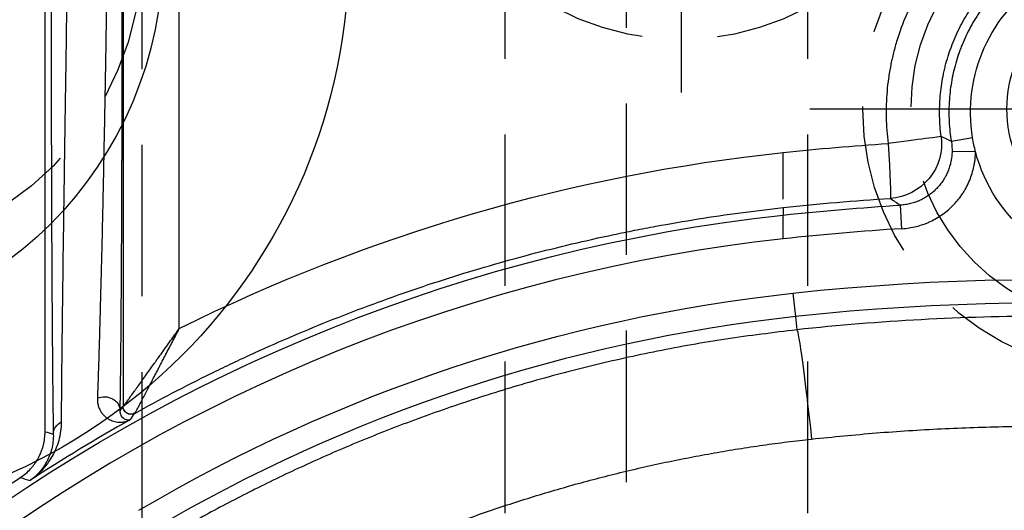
# Model space of a CAD drawing. Extents: x 2651 to 7771, y -1163 to 1075.
# Tile 315 of 490: x 5247.67 to 5263.93, y 78.43 to 86.52. Entities that reach past the tile are written whole.
import ezdxf

# ---------------------------------------------------------------- set-up
doc = ezdxf.new("R2010")
doc.units = 0
doc.header["$LTSCALE"] = 10
doc.linetypes.add('CENTER', pattern=[2, 1.25, -0.25, 0.25, -0.25])
doc.linetypes.add('HIDDEN', pattern=[0.375, 0.25, -0.125])
doc.layers.get('0').update_dxf_attribs({"linetype": 'CONTINUOUS'})
doc.layers.get('Defpoints').update_dxf_attribs({"linetype": 'CONTINUOUS'})
for name, color, linetype in [('1', 7, 'CONTINUOUS'), ('15', 7, 'CONTINUOUS'), ('97', 7, 'CONTINUOUS'), ('CEN', 1, 'CENTER'), ('COOL', 150, 'HIDDEN'), ('DIM', 3, 'CONTINUOUS'), ('HIDDEN', 6, 'HIDDEN'), ('LAYER_094', 7, 'CONTINUOUS'), ('PART', 7, 'CONTINUOUS')]:
    doc.layers.add(name, color=color, linetype=linetype)
doc.styles.get("Standard").update_dxf_attribs({"font": 'romans.shx'})
doc.dimstyles.new('MM& INCH5', dxfattribs={"dimtxt": 5, "dimasz": 2.5, "dimexe": 1, "dimexo": 0.5, "dimtad": 0, "dimrnd": 1.38778e-17, "dimzin": 9, "dimdsep": 46, "dimtxsty": 'Standard', "dimblk": 'CLOSED', "dimcen": 0, "dimclrd": 3, "dimclre": 3, "dimclrt": 3, "dimazin": 2, "dimtfac": 0.75, "dimtofl": 0, "dimtmove": 0, "dimatfit": 3, "dimfxl": 0, "dimtolj": 1, "dimarcsym": 0})

# ---------------------------------------------------------------- blocks, each defined once
blk = doc.blocks.new('DFSF')
at = {"layer": '1', "color": 7, "linetype": 'Continuous'}
blk.add_line((1247.177, 511.076), (1247.177, 526.911), dxfattribs=at)
at = {"layer": '1', "color": 252, "linetype": 'Continuous'}
for p, q in [((1248.464, 526.496), (1248.464, 511.492)), ((1249.394, 512.778), (1249.394, 525.21)), ((1262.497, 515.927), (1262.146, 515.868)), ((1262.546, 515.697), (1262.158, 515.704)), ((1261.329, 514.427), (1261.305, 514.815)), ((1259.529, 513.363), (1259.571, 512.976)), ((1259.571, 512.976), (1259.595, 512.758))]:
    blk.add_line(p, q, dxfattribs=at)
at = {"layer": '1', "color": 7, "linetype": 'Continuous', "extrusion": (0, 0, -1)}
for centre, radius, start, end in [((-1265.053, 516.351), 2.591, 350.5675, 192.6028), ((-1265.053, 516.351), 2.591, 345.3782, 350.5675), ((-1265.053, 516.351), 2.591, 197.6808, 345.3782), ((-1262.44, 486.516), 28.499, 23.1464, 56.6401)]:
    blk.add_arc(centre, radius, start, end, dxfattribs=at)
at = {"layer": '1', "color": 252, "linetype": 'Continuous', "extrusion": (0, 0, -1)}
for centre, radius, start, end in [((-1263.706, 474.837), 40.05, 83.7817, 86.5635), ((-1262.44, 486.516), 28.303, 21.8464, 83.7691), ((-1263.706, 474.837), 38.752, 83.8121, 126.4003), ((-1262.44, 486.516), 27.004, 59.4794, 83.8121)]:
    blk.add_arc(centre, radius, start, end, dxfattribs=at)
at = {"layer": '1', "color": 252, "linetype": 'Continuous'}
for centre, radius, start, end in [((1263.706, 474.837), 39.661, 93.4365, 96.2795), ((1262.44, 486.516), 27.914, 96.318, 158.1536), ((1263.706, 474.837), 38.363, 53.5997, 96.1879), ((1262.44, 486.516), 26.615, 96.1879, 120.5206), ((1262.44, 486.516), 28.371, 119.2289, 123.1511)]:
    blk.add_arc(centre, radius, start, end, dxfattribs=at)
at = {"layer": '1', "color": 110, "linetype": 'Continuous', "extrusion": (0, 0, -1)}
for centre, radius, start, end in [((-1263.706, 474.837), 38.752, 83.8121, 126.4003), ((-1262.44, 486.516), 27.004, 59.4794, 83.8121)]:
    blk.add_arc(centre, radius, start, end, dxfattribs=at)
at = {"layer": '1', "color": 252, "linetype": 'Continuous', "extrusion": (0, 0, -1)}
for centre, major_axis, ratio, start_param, end_param in [((1261.079, 515.833), (0.899, 0.117), 0.003386, 0.008727, 1.544836), ((1261.079, 515.833), (0.501, 0.756), 0.999933, 0.856276, 2.492664), ((1263.722, 474.837), (41.079, 0), 1, 4.606192, 4.648571), ((1261.079, 515.833), (0.058, -0.905), 0.026124, 4.714058, 6.276202), ((1262.458, 486.516), (29.332, 0), 1, 4.250797, 4.606841), ((1259.79, 510.955), (-0.196, 1.803), 0.026024, 0.013094, 1.573627), ((1248.158, 511.423), (0.259, -0.004), 0.884561, 4.227492, 6.264475), ((1354.206, 485.58), (113.923, -1.337), 0.592064, 3.514878, 3.515984), ((1248.593, 511.492), (0.107, -0.073), 0.99988, 0.466989, 2.543887), ((1248.594, 511.493), (-0.076, 0.105), 0.998393, 3.265095, 5.341099), ((1247.572, 511.035), (-0.259, -0.004), 0.892244, 0.019327, 1.091117), ((1226.744, 486.51), (45.754, 0.004), 0.600049, 5.175368, 5.178699)]:
    blk.add_ellipse(centre, major_axis=major_axis, ratio=ratio, start_param=start_param, end_param=end_param, dxfattribs=at)
at = {"layer": '1', "color": 252, "linetype": 'Continuous'}
for points, knots in [([(1269.021, 515.64), (1269.034, 515.712), (1269.045, 515.784), (1269.056, 515.874), (1269.058, 515.892), (1269.062, 515.928), (1269.064, 515.946), (1269.069, 516), (1269.072, 516.036), (1269.085, 516.217), (1269.087, 516.361), (1269.079, 516.576), (1269.07, 516.719), (1269.044, 516.932), (1269.019, 517.074), (1268.998, 517.181), (1268.99, 517.216), (1268.978, 517.269), (1268.974, 517.287), (1268.965, 517.322), (1268.925, 517.48), (1268.876, 517.635), (1268.8, 517.836), (1268.746, 517.969), (1268.654, 518.163), (1268.585, 518.29), (1268.531, 518.384), (1268.504, 518.43), (1268.475, 518.476), (1268.455, 518.507), (1268.406, 518.583), (1268.314, 518.717), (1268.226, 518.831), (1268.09, 518.998), (1267.993, 519.104), (1267.84, 519.255), (1267.735, 519.353), (1267.624, 519.446), (1267.553, 519.502), (1267.539, 519.514), (1267.51, 519.536), (1267.467, 519.569), (1267.364, 519.643), (1267.155, 519.783), (1266.967, 519.888), (1266.774, 519.983), (1266.643, 520.042), (1266.509, 520.095), (1266.424, 520.126), (1266.407, 520.132), (1266.373, 520.144), (1266.356, 520.15), (1266.304, 520.167), (1266.2, 520.2), (1266.096, 520.228), (1265.956, 520.262), (1265.816, 520.292), (1265.604, 520.326), (1265.39, 520.349), (1265.246, 520.356), (1265.137, 520.359), (1265.101, 520.359), (1265.047, 520.359), (1265.029, 520.359), (1264.992, 520.358), (1264.902, 520.356), (1264.739, 520.347), (1264.525, 520.323), (1264.243, 520.276), (1264.034, 520.224), (1263.861, 520.171), (1263.81, 520.154), (1263.758, 520.136), (1263.724, 520.124), (1263.707, 520.118), (1263.622, 520.087), (1263.555, 520.06), (1263.356, 519.974), (1263.163, 519.878), (1262.918, 519.73), (1262.739, 519.609), (1262.624, 519.522), (1262.553, 519.465), (1262.539, 519.454), (1262.511, 519.431), (1262.47, 519.396), (1262.32, 519.265), (1262.193, 519.138), (1262.049, 518.978), (1261.956, 518.869), (1261.825, 518.698), (1261.744, 518.579), (1261.685, 518.487), (1261.666, 518.457), (1261.628, 518.394), (1261.573, 518.3), (1261.489, 518.141), (1261.428, 518.011), (1261.342, 517.814), (1261.293, 517.679), (1261.228, 517.474), (1261.209, 517.404), (1261.182, 517.299), (1261.174, 517.264), (1261.162, 517.211), (1261.158, 517.193), (1261.151, 517.158), (1261.133, 517.069), (1261.106, 516.908), (1261.073, 516.623), (1261.067, 516.408), (1261.071, 516.192), (1261.078, 516.049), (1261.093, 515.905), (1261.103, 515.833)], [0, 0, 0, 0, 0.015625, 0.015625, 0.019531, 0.019531, 0.023438, 0.023438, 0.03125, 0.03125, 0.0625, 0.0625, 0.078125, 0.09375, 0.109375, 0.109375, 0.117188, 0.117188, 0.121094, 0.121094, 0.125, 0.15625, 0.15625, 0.171875, 0.1875, 0.203125, 0.203125, 0.210938, 0.214844, 0.214844, 0.21875, 0.234375, 0.25, 0.25, 0.28125, 0.28125, 0.296875, 0.3125, 0.3125, 0.316406, 0.316406, 0.320313, 0.328125, 0.34375, 0.375, 0.375, 0.390625, 0.40625, 0.40625, 0.410156, 0.410156, 0.414063, 0.414063, 0.421875, 0.4375, 0.4375, 0.453125, 0.46875, 0.484375, 0.5, 0.5, 0.507813, 0.507813, 0.511719, 0.511719, 0.515625, 0.53125, 0.546875, 0.5625, 0.59375, 0.59375, 0.601563, 0.605469, 0.605469, 0.609375, 0.609375, 0.625, 0.625, 0.65625, 0.671875, 0.6875, 0.703125, 0.703125, 0.707031, 0.707031, 0.710938, 0.71875, 0.75, 0.75, 0.765625, 0.78125, 0.796875, 0.796875, 0.804688, 0.804688, 0.8125, 0.828125, 0.84375, 0.84375, 0.875, 0.875, 0.890625, 0.890625, 0.898438, 0.898438, 0.902344, 0.902344, 0.90625, 0.921875, 0.9375, 0.96875, 0.96875, 0.984375, 1, 1, 1, 1]), ([(1248.417, 511.423), (1248.418, 511.464), (1248.419, 511.527), (1248.42, 511.595), (1248.42, 511.629), (1248.42, 511.64), (1248.421, 511.663), (1248.422, 511.768), (1248.424, 511.879), (1248.426, 512.087), (1248.428, 512.305), (1248.432, 512.659), (1248.434, 512.914), (1248.435, 513.079), (1248.435, 513.129), (1248.436, 513.18), (1248.436, 513.214), (1248.436, 513.231), (1248.437, 513.316), (1248.437, 513.385), (1248.439, 513.593), (1248.439, 513.736), (1248.441, 514.025), (1248.443, 514.321), (1248.445, 514.78), (1248.446, 515.097), (1248.447, 515.339), (1248.447, 515.441), (1248.447, 515.543), (1248.448, 515.585), (1248.448, 515.605), (1248.448, 515.667), (1248.448, 515.874), (1248.449, 516.249), (1248.45, 516.754), (1248.451, 517.265), (1248.451, 517.781), (1248.452, 518.129), (1248.452, 518.304)], [0, 0, 0, 0, 0.03125, 0.046875, 0.046875, 0.054688, 0.054688, 0.0625, 0.125, 0.125, 0.1875, 0.25, 0.3125, 0.3125, 0.328125, 0.335938, 0.335938, 0.34375, 0.34375, 0.375, 0.375, 0.4375, 0.4375, 0.5, 0.5625, 0.625, 0.625, 0.65625, 0.664062, 0.664062, 0.671875, 0.671875, 0.6875, 0.75, 0.8125, 0.875, 0.9375, 1, 1, 1, 1]), ([(1247.278, 518.002), (1247.278, 517.825), (1247.278, 517.471), (1247.278, 517.118), (1247.278, 516.92), (1247.278, 516.898), (1247.278, 516.854), (1247.278, 516.788), (1247.279, 516.635), (1247.279, 516.505), (1247.279, 516.246), (1247.28, 515.903), (1247.281, 515.399), (1247.282, 515.069), (1247.283, 514.742), (1247.284, 514.58), (1247.285, 514.4), (1247.285, 514.381), (1247.285, 514.341), (1247.285, 514.281), (1247.286, 514.143), (1247.287, 514.027), (1247.288, 513.796), (1247.289, 513.496), (1247.291, 513.209), (1247.293, 512.928), (1247.294, 512.792), (1247.295, 512.592), (1247.296, 512.526), (1247.297, 512.429), (1247.297, 512.397), (1247.297, 512.333), (1247.299, 512.176), (1247.301, 511.908), (1247.304, 511.691), (1247.306, 511.484), (1247.308, 511.386), (1247.31, 511.202), (1247.311, 511.116), (1247.313, 511.035)], [0, 0, 0, 0, 0.0625, 0.125, 0.125, 0.132812, 0.132812, 0.140625, 0.15625, 0.1875, 0.1875, 0.25, 0.3125, 0.375, 0.375, 0.4375, 0.4375, 0.445312, 0.445312, 0.453125, 0.46875, 0.5, 0.5, 0.5625, 0.625, 0.625, 0.6875, 0.6875, 0.71875, 0.71875, 0.734375, 0.734375, 0.75, 0.8125, 0.875, 0.875, 0.9375, 0.9375, 1, 1, 1, 1]), ([(1261.329, 514.427), (1261.369, 514.429), (1261.45, 514.438), (1261.568, 514.462), (1261.645, 514.485), (1261.702, 514.505), (1261.721, 514.512), (1261.749, 514.524), (1261.758, 514.528), (1261.777, 514.536), (1261.823, 514.557), (1261.903, 514.599), (1262.004, 514.664), (1262.068, 514.714), (1262.106, 514.747), (1262.114, 514.754), (1262.129, 514.767), (1262.151, 514.788), (1262.201, 514.838), (1262.267, 514.913), (1262.314, 514.979), (1262.347, 515.029), (1262.363, 515.055), (1262.378, 515.081), (1262.388, 515.099), (1262.393, 515.108), (1262.416, 515.153), (1262.451, 515.226), (1262.491, 515.339), (1262.511, 515.417), (1262.521, 515.467), (1262.523, 515.477), (1262.527, 515.497), (1262.529, 515.507), (1262.534, 515.537), (1262.542, 515.597), (1262.546, 515.657), (1262.546, 515.697)], [0, 0, 0, 0, 0.0625, 0.125, 0.1875, 0.1875, 0.21875, 0.21875, 0.234375, 0.234375, 0.25, 0.3125, 0.375, 0.4375, 0.4375, 0.453125, 0.453125, 0.46875, 0.5, 0.5625, 0.625, 0.625, 0.65625, 0.671875, 0.671875, 0.6875, 0.6875, 0.75, 0.8125, 0.875, 0.875, 0.890625, 0.890625, 0.90625, 0.90625, 0.9375, 1, 1, 1, 1]), ([(1259.595, 512.758), (1259.203, 512.71), (1258.432, 512.616), (1257.302, 512.414), (1256.215, 512.174), (1255.174, 511.898), (1254.178, 511.59), (1253.227, 511.256), (1252.323, 510.9), (1251.465, 510.525), (1250.652, 510.135), (1249.882, 509.736), (1249.391, 509.456), (1249.15, 509.318)], [0, 0, 0, 0, 0.106788, 0.2104, 0.310836, 0.408096, 0.50218, 0.593089, 0.680822, 0.765379, 0.846761, 0.924968, 1, 1, 1, 1])]:
    blk.add_open_spline(points, degree=3, knots=knots, dxfattribs=at)
at = {"layer": '1', "color": 7, "linetype": 'Continuous'}
for points, knots in [([(1261.978, 515.95), (1261.963, 516.061), (1261.955, 516.173), (1261.95, 516.395), (1261.954, 516.506), (1261.973, 516.727), (1261.988, 516.837), (1262.015, 516.975), (1262.021, 517.003), (1262.033, 517.058), (1262.053, 517.139), (1262.106, 517.327), (1262.164, 517.483), (1262.252, 517.687), (1262.302, 517.786), (1262.371, 517.908), (1262.385, 517.932), (1262.414, 517.98), (1262.429, 518.004), (1262.474, 518.075), (1262.506, 518.121), (1262.603, 518.256), (1262.673, 518.343), (1262.821, 518.508), (1262.9, 518.586), (1263.004, 518.679), (1263.036, 518.707), (1263.068, 518.734), (1263.09, 518.752), (1263.101, 518.761), (1263.155, 518.805), (1263.2, 518.839), (1263.336, 518.936), (1263.429, 518.996), (1263.622, 519.105), (1263.722, 519.154), (1263.875, 519.221), (1263.927, 519.241), (1263.993, 519.266), (1264.007, 519.271), (1264.033, 519.28), (1264.073, 519.294), (1264.219, 519.341), (1264.354, 519.375), (1264.571, 519.417), (1264.681, 519.432), (1264.848, 519.446), (1264.904, 519.449), (1264.974, 519.451), (1264.988, 519.452), (1265.016, 519.452), (1265.03, 519.452), (1265.072, 519.452), (1265.1, 519.452), (1265.24, 519.449), (1265.461, 519.431), (1265.679, 519.391), (1265.841, 519.351), (1265.895, 519.336), (1265.976, 519.312), (1266.002, 519.304), (1266.042, 519.29), (1266.056, 519.286), (1266.082, 519.277), (1266.201, 519.234), (1266.316, 519.186), (1266.516, 519.088), (1266.612, 519.034), (1266.754, 518.945), (1266.8, 518.914), (1266.868, 518.866), (1266.902, 518.841), (1266.936, 518.815), (1266.958, 518.798), (1266.969, 518.79), (1267.068, 518.711), (1267.151, 518.637), (1267.31, 518.481), (1267.384, 518.399), (1267.525, 518.227), (1267.591, 518.137), (1267.66, 518.031), (1267.667, 518.019), (1267.682, 517.996), (1267.704, 517.96), (1267.754, 517.876), (1267.794, 517.802), (1267.869, 517.654), (1267.914, 517.552), (1267.993, 517.344), (1268.027, 517.238), (1268.058, 517.116), (1268.062, 517.103), (1268.068, 517.075), (1268.072, 517.062), (1268.081, 517.021), (1268.099, 516.938), (1268.113, 516.856), (1268.137, 516.691), (1268.148, 516.58), (1268.156, 516.359), (1268.154, 516.247), (1268.145, 516.108), (1268.142, 516.08), (1268.138, 516.038), (1268.137, 516.024), (1268.134, 515.996), (1268.125, 515.926), (1268.115, 515.857), (1268.105, 515.801)], [0, 0, 0, 0, 0.03125, 0.03125, 0.0625, 0.0625, 0.09375, 0.09375, 0.101563, 0.101563, 0.109375, 0.125, 0.15625, 0.15625, 0.1875, 0.1875, 0.195313, 0.195313, 0.203125, 0.203125, 0.21875, 0.21875, 0.25, 0.25, 0.28125, 0.28125, 0.289063, 0.292969, 0.292969, 0.296875, 0.296875, 0.3125, 0.3125, 0.34375, 0.34375, 0.375, 0.375, 0.390625, 0.390625, 0.394531, 0.394531, 0.398438, 0.40625, 0.4375, 0.4375, 0.46875, 0.46875, 0.484375, 0.484375, 0.488281, 0.488281, 0.492188, 0.492188, 0.5, 0.5, 0.53125, 0.5625, 0.5625, 0.578125, 0.578125, 0.585938, 0.585938, 0.589844, 0.589844, 0.59375, 0.625, 0.625, 0.65625, 0.65625, 0.671875, 0.671875, 0.679688, 0.683594, 0.683594, 0.6875, 0.6875, 0.71875, 0.71875, 0.75, 0.75, 0.78125, 0.78125, 0.785156, 0.785156, 0.789063, 0.796875, 0.8125, 0.8125, 0.84375, 0.84375, 0.875, 0.875, 0.878906, 0.878906, 0.882813, 0.882813, 0.890625, 0.90625, 0.90625, 0.9375, 0.9375, 0.96875, 0.96875, 0.976562, 0.976562, 0.980469, 0.980469, 0.984375, 1, 1, 1, 1]), ([(1267.931, 515.708), (1267.955, 515.815), (1267.972, 515.922), (1267.996, 516.136), (1268.002, 516.244), (1268.002, 516.406), (1268, 516.488), (1267.994, 516.569), (1267.991, 516.61), (1267.989, 516.624), (1267.987, 516.651), (1267.974, 516.773), (1267.954, 516.893), (1267.906, 517.104), (1267.877, 517.208), (1267.824, 517.361), (1267.805, 517.412), (1267.779, 517.475), (1267.774, 517.488), (1267.763, 517.513), (1267.747, 517.551), (1267.73, 517.588), (1267.672, 517.71), (1267.621, 517.805), (1267.508, 517.989), (1267.446, 518.077), (1267.347, 518.205), (1267.312, 518.247), (1267.267, 518.299), (1267.258, 518.309), (1267.24, 518.329), (1267.231, 518.339), (1267.203, 518.369), (1267.11, 518.468), (1266.931, 518.632), (1266.757, 518.76), (1266.621, 518.849), (1266.563, 518.884), (1266.504, 518.918), (1266.48, 518.931), (1266.469, 518.938), (1266.432, 518.957), (1266.408, 518.97), (1266.287, 519.031), (1266.188, 519.075), (1265.986, 519.15), (1265.883, 519.182), (1265.726, 519.222), (1265.673, 519.234), (1265.593, 519.25), (1265.567, 519.255), (1265.526, 519.261), (1265.513, 519.263), (1265.486, 519.268), (1265.364, 519.285), (1265.243, 519.295), (1265.028, 519.301), (1264.92, 519.298), (1264.759, 519.285), (1264.705, 519.279), (1264.624, 519.268), (1264.597, 519.264), (1264.557, 519.257), (1264.543, 519.255), (1264.516, 519.25), (1264.396, 519.227), (1264.278, 519.197), (1264.072, 519.133), (1263.971, 519.095), (1263.823, 519.031), (1263.774, 519.008), (1263.701, 518.971), (1263.665, 518.952), (1263.617, 518.926), (1263.594, 518.912), (1263.487, 518.851), (1263.397, 518.792), (1263.223, 518.664), (1263.139, 518.596), (1263.02, 518.486), (1262.962, 518.43), (1262.897, 518.361), (1262.869, 518.331), (1262.851, 518.31), (1262.842, 518.3), (1262.761, 518.208), (1262.694, 518.122), (1262.571, 517.945), (1262.515, 517.853), (1262.412, 517.664), (1262.365, 517.566), (1262.319, 517.452), (1262.314, 517.439), (1262.304, 517.414), (1262.289, 517.376), (1262.257, 517.287), (1262.233, 517.209), (1262.189, 517.053), (1262.165, 516.948), (1262.129, 516.736), (1262.117, 516.628), (1262.11, 516.506), (1262.109, 516.492), (1262.108, 516.465), (1262.106, 516.424), (1262.105, 516.329), (1262.107, 516.247), (1262.116, 516.084), (1262.128, 515.976), (1262.146, 515.868)], [0, 0, 0, 0, 0.03125, 0.03125, 0.0625, 0.0625, 0.078125, 0.085938, 0.085938, 0.089844, 0.089844, 0.09375, 0.125, 0.125, 0.15625, 0.15625, 0.171875, 0.171875, 0.175781, 0.175781, 0.179688, 0.1875, 0.1875, 0.21875, 0.21875, 0.25, 0.25, 0.265625, 0.265625, 0.269531, 0.269531, 0.273438, 0.273438, 0.28125, 0.3125, 0.34375, 0.34375, 0.359375, 0.363281, 0.363281, 0.367188, 0.367188, 0.375, 0.375, 0.40625, 0.40625, 0.4375, 0.4375, 0.453125, 0.453125, 0.460938, 0.460938, 0.464844, 0.464844, 0.46875, 0.5, 0.5, 0.53125, 0.53125, 0.546875, 0.546875, 0.554688, 0.554688, 0.558594, 0.558594, 0.5625, 0.59375, 0.59375, 0.625, 0.625, 0.640625, 0.640625, 0.648438, 0.652344, 0.65625, 0.65625, 0.6875, 0.6875, 0.71875, 0.71875, 0.734375, 0.742188, 0.746094, 0.746094, 0.75, 0.75, 0.78125, 0.78125, 0.8125, 0.8125, 0.84375, 0.84375, 0.847656, 0.847656, 0.851563, 0.859375, 0.875, 0.875, 0.90625, 0.90625, 0.9375, 0.9375, 0.941406, 0.941406, 0.945313, 0.953125, 0.96875, 0.96875, 1, 1, 1, 1]), ([(1248.193, 518.304), (1248.19, 518.135), (1248.185, 517.798), (1248.177, 517.299), (1248.168, 516.804), (1248.159, 516.315), (1248.153, 515.993), (1248.149, 515.792), (1248.148, 515.752), (1248.147, 515.692), (1248.147, 515.672), (1248.146, 515.632), (1248.144, 515.533), (1248.142, 515.434), (1248.137, 515.2), (1248.131, 514.893), (1248.121, 514.447), (1248.114, 514.161), (1248.107, 513.879), (1248.104, 513.741), (1248.098, 513.538), (1248.097, 513.471), (1248.094, 513.372), (1248.093, 513.339), (1248.091, 513.274), (1248.087, 513.112), (1248.079, 512.833), (1248.073, 512.603), (1248.066, 512.382), (1248.063, 512.276), (1248.056, 512.073), (1248.053, 511.977), (1248.05, 511.874), (1248.049, 511.862), (1248.048, 511.84), (1248.048, 511.829), (1248.047, 511.795), (1248.044, 511.73), (1248.042, 511.668), (1248.041, 511.628)], [0, 0, 0, 0, 0.0625, 0.125, 0.1875, 0.25, 0.3125, 0.3125, 0.328125, 0.328125, 0.335938, 0.335938, 0.34375, 0.375, 0.375, 0.4375, 0.5, 0.5625, 0.5625, 0.625, 0.625, 0.65625, 0.65625, 0.671875, 0.671875, 0.6875, 0.75, 0.8125, 0.8125, 0.875, 0.875, 0.9375, 0.9375, 0.945312, 0.945312, 0.953125, 0.953125, 0.96875, 1, 1, 1, 1]), ([(1247.449, 511.238), (1247.449, 511.317), (1247.45, 511.401), (1247.451, 511.581), (1247.451, 511.677), (1247.453, 511.878), (1247.455, 512.09), (1247.458, 512.323), (1247.459, 512.474), (1247.46, 512.52), (1247.46, 512.567), (1247.461, 512.598), (1247.461, 512.614), (1247.462, 512.693), (1247.463, 512.757), (1247.465, 512.951), (1247.467, 513.084), (1247.47, 513.357), (1247.474, 513.636), (1247.477, 513.927), (1247.48, 514.151), (1247.482, 514.264), (1247.484, 514.398), (1247.485, 514.455), (1247.485, 514.494), (1247.485, 514.513), (1247.488, 514.688), (1247.49, 514.845), (1247.495, 515.161), (1247.499, 515.481), (1247.506, 515.969), (1247.511, 516.301), (1247.515, 516.552), (1247.517, 516.678), (1247.519, 516.805), (1247.52, 516.89), (1247.521, 516.933), (1247.524, 517.145), (1247.526, 517.316), (1247.53, 517.53), (1247.53, 517.573), (1247.531, 517.659), (1247.533, 517.788), (1247.535, 517.916), (1247.537, 518.002)], [0, 0, 0, 0, 0.0625, 0.0625, 0.125, 0.125, 0.1875, 0.25, 0.25, 0.265625, 0.273437, 0.273437, 0.28125, 0.28125, 0.3125, 0.3125, 0.375, 0.375, 0.4375, 0.5, 0.5, 0.53125, 0.546875, 0.554688, 0.554688, 0.5625, 0.5625, 0.625, 0.625, 0.6875, 0.75, 0.8125, 0.8125, 0.84375, 0.859375, 0.859375, 0.875, 0.875, 0.9375, 0.9375, 0.953125, 0.953125, 0.96875, 1, 1, 1, 1]), ([(1262.146, 515.868), (1262.148, 515.855), (1262.152, 515.828), (1262.154, 515.8), (1262.157, 515.759), (1262.158, 515.732), (1262.158, 515.704)], [0, 0, 0, 0, 0.25, 0.5, 0.5, 1, 1, 1, 1]), ([(1259.368, 514.916), (1259.368, 514.921), (1259.368, 514.926), (1259.368, 514.939), (1259.368, 514.952), (1259.368, 514.966), (1259.368, 514.975), (1259.368, 514.98), (1259.368, 515.004), (1259.368, 515.044), (1259.368, 515.109), (1259.368, 515.157), (1259.368, 515.188), (1259.368, 515.194), (1259.368, 515.207), (1259.368, 515.213), (1259.368, 515.232), (1259.368, 515.271), (1259.368, 515.338), (1259.368, 515.393), (1259.368, 515.436), (1259.368, 515.45), (1259.368, 515.479), (1259.368, 515.493), (1259.368, 515.537), (1259.368, 515.596), (1259.368, 515.655), (1259.368, 515.685)], [0, 0, 0, 0, 0.029196, 0.029196, 0.077736, 0.102006, 0.102006, 0.126277, 0.126277, 0.223357, 0.320437, 0.417518, 0.417518, 0.441788, 0.441788, 0.466058, 0.466058, 0.514598, 0.611678, 0.708759, 0.708759, 0.757299, 0.757299, 0.805839, 0.805839, 0.90292, 1, 1, 1, 1]), ([(1262.158, 515.704), (1262.157, 515.676), (1262.155, 515.648), (1262.151, 515.606), (1262.149, 515.592), (1262.145, 515.571), (1262.144, 515.564), (1262.142, 515.55), (1262.135, 515.515), (1262.119, 515.453), (1262.091, 515.374), (1262.067, 515.323), (1262.05, 515.292), (1262.047, 515.285), (1262.04, 515.273), (1262.029, 515.254), (1262.003, 515.212), (1261.962, 515.155), (1261.925, 515.113), (1261.896, 515.082), (1261.886, 515.072), (1261.866, 515.053), (1261.855, 515.043), (1261.823, 515.016), (1261.778, 514.981), (1261.708, 514.935), (1261.658, 514.909), (1261.626, 514.894), (1261.619, 514.891), (1261.606, 514.885), (1261.599, 514.883), (1261.58, 514.875), (1261.54, 514.86), (1261.473, 514.839), (1261.39, 514.823), (1261.334, 514.817), (1261.305, 514.815)], [0, 0, 0, 0, 0.0625, 0.0625, 0.09375, 0.09375, 0.109375, 0.109375, 0.125, 0.1875, 0.25, 0.3125, 0.3125, 0.328125, 0.328125, 0.34375, 0.375, 0.4375, 0.5, 0.5, 0.53125, 0.53125, 0.5625, 0.5625, 0.625, 0.6875, 0.75, 0.75, 0.765625, 0.765625, 0.78125, 0.78125, 0.8125, 0.875, 0.9375, 1, 1, 1, 1]), ([(1248.657, 511.379), (1249.071, 511.609), (1249.49, 511.827), (1250.021, 512.088), (1250.127, 512.139), (1250.287, 512.215), (1250.341, 512.24), (1250.448, 512.291), (1250.716, 512.415), (1250.985, 512.535), (1251.635, 512.814), (1252.508, 513.164), (1253.838, 513.623), (1255.191, 514.015), (1256.107, 514.232), (1256.684, 514.354), (1256.857, 514.389), (1257.031, 514.423), (1257.147, 514.445), (1257.205, 514.456), (1257.496, 514.51), (1257.729, 514.55), (1258.429, 514.662), (1258.898, 514.724), (1259.368, 514.775)], [0, 0, 0, 0, 0.125, 0.125, 0.15625, 0.15625, 0.171875, 0.171875, 0.1875, 0.25, 0.25, 0.375, 0.5, 0.625, 0.75, 0.75, 0.78125, 0.796875, 0.796875, 0.8125, 0.8125, 0.875, 0.875, 1, 1, 1, 1]), ([(1259.368, 514.26), (1259.368, 514.304), (1259.368, 514.349), (1259.368, 514.39), (1259.368, 514.432), (1259.368, 514.471), (1259.368, 514.506), (1259.368, 514.54), (1259.368, 514.57), (1259.368, 514.593), (1259.368, 514.616), (1259.368, 514.633), (1259.368, 514.637), (1259.368, 514.642), (1259.368, 514.647), (1259.368, 514.651)], [0, 0, 0, 0, 0.217528, 0.217528, 0.217528, 0.435094, 0.435094, 0.435094, 0.652047, 0.652047, 0.652047, 0.867739, 0.867739, 0.867739, 1, 1, 1, 1]), ([(1248.465, 511.493), (1248.469, 511.496), (1248.472, 511.5), (1248.475, 511.503), (1248.48, 511.51), (1248.483, 511.513), (1248.486, 511.518), (1248.489, 511.521), (1248.496, 511.53), (1248.507, 511.545), (1248.526, 511.57), (1248.54, 511.589), (1248.549, 511.601), (1248.552, 511.605), (1248.555, 511.61), (1248.561, 511.618), (1248.575, 511.637), (1248.587, 511.654), (1248.613, 511.69), (1248.631, 511.715), (1248.66, 511.755), (1248.67, 511.768), (1248.684, 511.789), (1248.689, 511.796), (1248.699, 511.81), (1248.725, 511.845), (1248.751, 511.881), (1248.793, 511.94), (1248.814, 511.97), (1248.858, 512.031), (1248.88, 512.062), (1248.924, 512.124), (1248.947, 512.156), (1248.981, 512.204), (1248.993, 512.22), (1249.016, 512.252), (1249.051, 512.301), (1249.109, 512.382), (1249.18, 512.48), (1249.227, 512.546), (1249.275, 512.612), (1249.298, 512.645), (1249.346, 512.712), (1249.37, 512.745), (1249.394, 512.778)], [0, 0, 0, 0, 0.03125, 0.0625, 0.0625, 0.078125, 0.078125, 0.09375, 0.09375, 0.125, 0.15625, 0.1875, 0.1875, 0.195312, 0.195312, 0.203125, 0.21875, 0.25, 0.25, 0.3125, 0.3125, 0.34375, 0.34375, 0.359375, 0.359375, 0.375, 0.4375, 0.4375, 0.5, 0.5, 0.5625, 0.5625, 0.625, 0.625, 0.65625, 0.65625, 0.6875, 0.75, 0.8125, 0.875, 0.875, 0.9375, 0.9375, 1, 1, 1, 1]), ([(1248.657, 511.379), (1248.66, 511.383), (1248.663, 511.387), (1248.665, 511.391), (1248.67, 511.398), (1248.672, 511.402), (1248.675, 511.407), (1248.677, 511.411), (1248.683, 511.42), (1248.691, 511.436), (1248.706, 511.463), (1248.718, 511.484), (1248.725, 511.497), (1248.727, 511.501), (1248.73, 511.506), (1248.734, 511.515), (1248.745, 511.536), (1248.755, 511.555), (1248.776, 511.593), (1248.79, 511.621), (1248.813, 511.664), (1248.821, 511.679), (1248.832, 511.701), (1248.836, 511.709), (1248.844, 511.724), (1248.864, 511.762), (1248.885, 511.801), (1248.918, 511.865), (1248.935, 511.898), (1248.969, 511.964), (1248.987, 511.998), (1249.022, 512.066), (1249.04, 512.1), (1249.067, 512.152), (1249.077, 512.17), (1249.095, 512.205), (1249.122, 512.258), (1249.168, 512.346), (1249.224, 512.453), (1249.281, 512.561), (1249.318, 512.633), (1249.347, 512.688), (1249.356, 512.706), (1249.375, 512.742), (1249.385, 512.76), (1249.394, 512.778)], [0, 0, 0, 0, 0.03125, 0.0625, 0.0625, 0.078125, 0.078125, 0.09375, 0.09375, 0.125, 0.15625, 0.1875, 0.1875, 0.195313, 0.195313, 0.203125, 0.21875, 0.25, 0.25, 0.3125, 0.3125, 0.34375, 0.34375, 0.359375, 0.359375, 0.375, 0.4375, 0.4375, 0.5, 0.5, 0.5625, 0.5625, 0.625, 0.625, 0.65625, 0.65625, 0.6875, 0.75, 0.8125, 0.875, 0.9375, 0.9375, 0.96875, 0.96875, 1, 1, 1, 1]), ([(1248.041, 511.628), (1248.04, 511.614), (1248.04, 511.601), (1248.042, 511.576), (1248.043, 511.564), (1248.049, 511.529), (1248.054, 511.507), (1248.068, 511.467), (1248.076, 511.448), (1248.09, 511.423), (1248.095, 511.414), (1248.105, 511.399), (1248.11, 511.391), (1248.127, 511.369), (1248.138, 511.356), (1248.162, 511.332), (1248.174, 511.321), (1248.2, 511.301), (1248.226, 511.283), (1248.253, 511.27), (1248.294, 511.252), (1248.322, 511.244), (1248.378, 511.234), (1248.405, 511.232), (1248.446, 511.234), (1248.46, 511.235), (1248.486, 511.24), (1248.499, 511.242), (1248.525, 511.249), (1248.544, 511.256), (1248.565, 511.265), (1248.576, 511.27), (1248.58, 511.272), (1248.586, 511.275)], [0, 0, 0, 0, 0.03125, 0.03125, 0.0625, 0.0625, 0.125, 0.125, 0.1875, 0.1875, 0.21875, 0.21875, 0.25, 0.25, 0.3125, 0.3125, 0.375, 0.375, 0.4375, 0.5, 0.5, 0.625, 0.625, 0.75, 0.75, 0.8125, 0.8125, 0.875, 0.875, 0.9375, 0.96875, 0.984375, 1, 1, 1, 1]), ([(1248.587, 511.275), (1248.583, 511.273), (1248.578, 511.272), (1248.572, 511.27), (1248.567, 511.269), (1248.56, 511.268), (1248.556, 511.267), (1248.548, 511.267), (1248.544, 511.267), (1248.531, 511.268), (1248.523, 511.27), (1248.506, 511.276), (1248.497, 511.279), (1248.48, 511.29), (1248.472, 511.296), (1248.455, 511.312), (1248.448, 511.321), (1248.437, 511.337), (1248.434, 511.343), (1248.428, 511.356), (1248.426, 511.363), (1248.421, 511.378), (1248.42, 511.386), (1248.418, 511.399), (1248.417, 511.408), (1248.417, 511.418), (1248.417, 511.423)], [0, 0, 0, 0, 0.0625, 0.0625, 0.125, 0.125, 0.1875, 0.1875, 0.25, 0.25, 0.375, 0.375, 0.5, 0.5, 0.625, 0.625, 0.75, 0.75, 0.8125, 0.8125, 0.875, 0.875, 0.9375, 0.9375, 0.96875, 1, 1, 1, 1]), ([(1246.925, 510.269), (1246.958, 510.292), (1246.99, 510.316), (1247.016, 510.337), (1247.068, 510.382), (1247.101, 510.413), (1247.14, 510.456), (1247.148, 510.464), (1247.163, 510.481), (1247.186, 510.508), (1247.207, 510.535), (1247.248, 510.591), (1247.274, 510.63), (1247.32, 510.712), (1247.341, 510.754), (1247.378, 510.843), (1247.394, 510.888), (1247.42, 510.983), (1247.43, 511.032), (1247.445, 511.133), (1247.449, 511.185), (1247.449, 511.238)], [0, 0, 0, 0, 0.0625, 0.125, 0.125, 0.25, 0.25, 0.28125, 0.28125, 0.3125, 0.375, 0.375, 0.5, 0.5, 0.625, 0.625, 0.75, 0.75, 0.875, 0.875, 1, 1, 1, 1]), ([(1246.768, 510.319), (1246.8, 510.34), (1246.86, 510.385), (1246.913, 510.436), (1246.951, 510.477), (1246.963, 510.492), (1246.981, 510.514), (1246.987, 510.521), (1246.998, 510.536), (1247.026, 510.574), (1247.07, 510.645), (1247.101, 510.713), (1247.118, 510.756), (1247.121, 510.765), (1247.128, 510.783), (1247.131, 510.792), (1247.139, 510.818), (1247.144, 510.836), (1247.158, 510.891), (1247.172, 510.964), (1247.177, 511.039), (1247.177, 511.076)], [0, 0, 0, 0, 0.125, 0.25, 0.25, 0.3125, 0.3125, 0.34375, 0.34375, 0.375, 0.5, 0.625, 0.625, 0.65625, 0.65625, 0.6875, 0.6875, 0.75, 0.75, 0.875, 1, 1, 1, 1]), ([(1247.313, 511.035), (1247.314, 510.992), (1247.312, 510.951), (1247.303, 510.87), (1247.295, 510.831), (1247.277, 510.756), (1247.265, 510.719), (1247.238, 510.649), (1247.207, 510.582), (1247.169, 510.52), (1247.138, 510.476), (1247.122, 510.455), (1247.106, 510.434), (1247.094, 510.421), (1247.088, 510.414), (1247.059, 510.381), (1247.034, 510.356), (1246.994, 510.322), (1246.974, 510.305), (1246.95, 510.287), (1246.939, 510.279), (1246.935, 510.276), (1246.931, 510.274), (1246.927, 510.271), (1246.924, 510.268)], [0, 0, 0, 0, 0.125, 0.125, 0.25, 0.25, 0.375, 0.375, 0.5, 0.625, 0.625, 0.6875, 0.71875, 0.71875, 0.75, 0.75, 0.875, 0.875, 0.9375, 0.96875, 0.984375, 0.992188, 0.992188, 1, 1, 1, 1])]:
    blk.add_open_spline(points, degree=3, knots=knots, dxfattribs=at)
at = {"layer": '1', "color": 252, "linetype": 'Continuous'}
for points in [[(1262.146, 515.868), (1262.089, 515.895), (1262.033, 515.922), (1261.978, 515.95)], [(1261.137, 514.928), (1261.192, 514.89), (1261.248, 514.852), (1261.305, 514.815)], [(1263.706, 512.981), (1262.333, 512.981), (1260.96, 512.906), (1259.595, 512.758)], [(1248.586, 511.275), (1248.61, 511.31), (1248.633, 511.344), (1248.656, 511.379)], [(1246.768, 510.319), (1246.821, 510.303), (1246.873, 510.286), (1246.925, 510.269)]]:
    blk.add_open_spline(points, degree=3, dxfattribs=at)
at = {"layer": '1', "color": 7, "linetype": 'Continuous'}
for points in [[(1259.368, 514.775), (1259.956, 514.839), (1260.546, 514.89), (1261.137, 514.928)], [(1259.368, 514.775), (1259.368, 514.734), (1259.368, 514.693), (1259.368, 514.651)], [(1248.656, 511.379), (1248.656, 511.379), (1248.657, 511.379), (1248.657, 511.379)]]:
    blk.add_open_spline(points, degree=3, dxfattribs=at)
at = {"layer": '1', "color": 252, "linetype": 'Continuous'}
for points, weights in [([(1259.838, 510.955), (1268.718, 511.921), (1277.367, 509.69), (1284.673, 504.55)], [1, 0.957088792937, 0.957088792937, 1]), ([(1250.561, 508.008), (1253.435, 509.604), (1256.569, 510.599), (1259.838, 510.955)], [1, 0.986804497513, 0.986804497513, 1])]:
    blk.add_rational_spline(points, weights, degree=3, dxfattribs=at)
blk = doc.blocks.new('DFS')
at = {"layer": 'CEN'}
for p, q in [((1206.289, 508.881), (1206.289, 498.405)), ((1201.051, 503.643), (1211.527, 503.643))]:
    blk.add_line(p, q, dxfattribs=at)
at = {"layer": 'HIDDEN'}
for radius in [4.365, 3.57]:
    blk.add_circle((1206.289, 503.643), radius, dxfattribs=at)
at = {"layer": 'PART', "color": 110}
blk.add_circle((1206.289, 503.643), 1.985, dxfattribs=at)
blk = doc.blocks.new('*D71')
at = {"layer": 'Defpoints', "color": 0}
for p in [(5205.684, 387.642), (5480.685, 55.642), (5500.003, 55.642)]:
    blk.add_point(p, dxfattribs=at)
at = {"layer": 'DIM', "color": 3, "lineweight": -2}
blk.add_line((5481.185, 55.642), (5500.003, 55.642), dxfattribs=at)
at = {"layer": 'DIM', "color": 3, "insert": (5525.747, 55.642), "char_height": 5, "attachment_point": 5}
blk.add_mtext('\\A1;332 [13.071]', dxfattribs=at)
blk = doc.blocks.new('_Closed')
at = {"color": 0, "linetype": 'ByBlock', "lineweight": -2}
for p, q in [((-1, 0.1667), (0, 0)), ((-1, 0.1667), (-1, -0.1667)), ((0, 0), (-1, -0.1667)), ((0, 0), (-1, 0))]:
    blk.add_line(p, q, dxfattribs=at)
blk = doc.blocks.new('*D72')
at = {"layer": 'Defpoints', "color": 0}
for p in [(5205.684, 387.642), (5480.684, 12.642), (5500.003, 12.642)]:
    blk.add_point(p, dxfattribs=at)
at = {"layer": 'DIM', "color": 3, "lineweight": -2}
blk.add_line((5481.184, 12.642), (5500.003, 12.642), dxfattribs=at)
at = {"layer": 'DIM', "color": 3, "insert": (5525.747, 12.642), "char_height": 5, "attachment_point": 5}
blk.add_mtext('\\A1;375 [14.764]', dxfattribs=at)
blk = doc.blocks.new('*D73')
at = {"layer": 'Defpoints', "color": 0}
for p in [(5205.684, 387.642), (5415.212, -22.358), (5500.003, -22.358)]:
    blk.add_point(p, dxfattribs=at)
at = {"layer": 'DIM', "color": 3, "lineweight": -2}
blk.add_line((5415.712, -22.358), (5500.003, -22.358), dxfattribs=at)
at = {"layer": 'DIM', "color": 3, "insert": (5525.747, -22.358), "char_height": 5, "attachment_point": 5}
blk.add_mtext('\\A1;410 [16.142]', dxfattribs=at)
blk = doc.blocks.new('*D74')
at = {"layer": 'Defpoints', "color": 0}
for p in [(5205.684, 387.642), (5429.204, -84.358), (5500.003, -84.358)]:
    blk.add_point(p, dxfattribs=at)
at = {"layer": 'DIM', "color": 3, "lineweight": -2}
blk.add_line((5429.704, -84.358), (5500.003, -84.358), dxfattribs=at)
at = {"layer": 'DIM', "color": 3, "insert": (5525.747, -84.358), "char_height": 5, "attachment_point": 5}
blk.add_mtext('\\A1;472 [18.583]', dxfattribs=at)
blk = doc.blocks.new('*D75')
at = {"layer": 'Defpoints', "color": 0}
for p in [(5205.684, 387.642), (5478.684, -137.358), (5500.003, -137.358)]:
    blk.add_point(p, dxfattribs=at)
at = {"layer": 'DIM', "color": 3, "lineweight": -2}
blk.add_line((5479.184, -137.358), (5500.003, -137.358), dxfattribs=at)
at = {"layer": 'DIM', "color": 3, "insert": (5525.747, -137.358), "char_height": 5, "attachment_point": 5}
blk.add_mtext('\\A1;525 [20.669]', dxfattribs=at)
blk = doc.blocks.new('*D79')
at = {"layer": 'Defpoints', "color": 0}
for p in [(5205.684, 387.642), (5325.684, -12.358), (5500.003, -12.358)]:
    blk.add_point(p, dxfattribs=at)
at = {"layer": 'DIM', "color": 3, "lineweight": -2}
blk.add_line((5326.184, -12.358), (5500.003, -12.358), dxfattribs=at)
at = {"layer": 'DIM', "color": 3, "insert": (5525.747, -12.358), "char_height": 5, "attachment_point": 5}
blk.add_mtext('\\A1;400 [15.748]', dxfattribs=at)
blk = doc.blocks.new('*D80')
at = {"layer": 'Defpoints', "color": 0}
for p in [(5205.684, 387.642), (5402.684, -110.878), (5402.684, -149.784)]:
    blk.add_point(p, dxfattribs=at)
at = {"layer": 'DIM', "color": 3, "lineweight": -2}
blk.add_line((5402.684, -111.378), (5402.684, -149.784), dxfattribs=at)
at = {"layer": 'DIM', "color": 3, "insert": (5402.684, -172.79), "char_height": 5, "attachment_point": 5, "rotation": 90}
blk.add_mtext('\\A1;197 [7.756]', dxfattribs=at)
blk = doc.blocks.new('*D81')
at = {"layer": 'Defpoints', "color": 0}
for p in [(5205.684, 387.642), (5335.684, -75.038), (5335.684, -149.784)]:
    blk.add_point(p, dxfattribs=at)
at = {"layer": 'DIM', "color": 3, "lineweight": -2}
blk.add_line((5335.684, -75.538), (5335.684, -149.784), dxfattribs=at)
at = {"layer": 'DIM', "color": 3, "insert": (5335.684, -172.79), "char_height": 5, "attachment_point": 5, "rotation": 90}
blk.add_mtext('\\A1;130 [5.118]', dxfattribs=at)
blk = doc.blocks.new('*D84')
at = {"layer": 'Defpoints', "color": 0}
for p in [(5205.684, 387.642), (5358.364, -52.358), (5500.003, -52.358)]:
    blk.add_point(p, dxfattribs=at)
at = {"layer": 'DIM', "color": 3, "lineweight": -2}
blk.add_line((5358.864, -52.358), (5500.003, -52.358), dxfattribs=at)
at = {"layer": 'DIM', "color": 3, "insert": (5525.747, -52.358), "char_height": 5, "attachment_point": 5}
blk.add_mtext('\\A1;440 [17.323]', dxfattribs=at)
blk = doc.blocks.new('*D301')
at = {"layer": 'Defpoints', "color": 0}
for p in [(5205.684, 387.642), (5315.684, -137.358), (5315.684, -149.784)]:
    blk.add_point(p, dxfattribs=at)
at = {"layer": 'DIM', "color": 3, "lineweight": -2}
blk.add_line((5315.684, -137.858), (5315.684, -149.784), dxfattribs=at)
at = {"layer": 'DIM', "color": 3, "insert": (5315.684, -172.79), "char_height": 5, "attachment_point": 5, "rotation": 90}
blk.add_mtext('\\A1;110 [4.331]', dxfattribs=at)
blk = doc.blocks.new('A$C069B29F4')
at = {"layer": '15', "color": 7, "linetype": 'HIDDEN'}
blk.add_line((50, -309.261), (50, -70), dxfattribs=at)
at = {"layer": '97', "color": 252, "linetype": 'HIDDEN'}
blk.add_line((52, -70), (52, -309.261), dxfattribs=at)
at = {"layer": '97', "color": 2, "linetype": 'HIDDEN'}
blk.add_line((55, -309.261), (55, -70), dxfattribs=at)

msp = doc.modelspace()

# ---------------------------------------------------------------- linework, layer by layer
at = {"layer": 'COOL'}
msp.add_lwpolyline([(5249.684, 125.709), (5249.684, 51.642), (5246.684, 49.91), (5243.684, 51.642), (5243.684, 125.709)], dxfattribs=at)
at = {"layer": 'COOL', "linetype": 'Continuous'}
for radius in [9.42, 6.35]:
    msp.add_circle((5243.684, 87.642), radius, dxfattribs=at)
at = {"layer": 'LAYER_094', "color": 6, "linetype": 'HIDDEN'}
msp.add_circle((5244.684, 87.642), 5, dxfattribs=at)

# ---------------------------------------------------------------- block references
at = {"layer": 'DIM'}
for name, p in [('A$C069B29F4', (5205.684, 387.642)), ('DFSF', (4000.91, -431.352)), ('DFS', (4052.303, -413.08)), ('DFS', (4059.669, -418.592))]:
    msp.add_blockref(name, p, dxfattribs=at)

# ---------------------------------------------------------------- dimensions: what is measured, and where the dimension line sits
for feature_location, offset, dtype, picture, middle in [((5480.685, 55.642), (19.319, 0), 0, '*D71', (5525.747, 55.642)), ((5480.684, 12.642), (19.319, 0), 0, '*D72', (5525.747, 12.642)), ((5415.212, -22.358), (84.791, 0), 0, '*D73', (5525.747, -22.358)), ((5429.204, -84.358), (70.799, 0), 0, '*D74', (5525.747, -84.358)), ((5478.684, -137.358), (21.319, 0), 0, '*D75', (5525.747, -137.358)), ((5325.684, -12.358), (174.319, 0), 0, '*D79', (5525.747, -12.358)), ((5402.684, -110.878), (0, -38.906), 1, '*D80', (5402.684, -172.79)), ((5335.684, -75.038), (0, -74.746), 1, '*D81', (5335.684, -172.79)), ((5358.364, -52.358), (141.639, 0), 0, '*D84', (5525.747, -52.358)), ((5315.684, -137.358), (0, -12.426), 1, '*D301', (5315.684, -172.79))]:
    dim = msp.add_ordinate_dim(feature_location=feature_location, offset=offset, dtype=dtype, origin=(5205.684, 387.642), dimstyle='MM& INCH5', dxfattribs=at)
    dim.commit()
    dim.dimension.update_dxf_attribs({"geometry": picture, "text_midpoint": middle})

doc.saveas('drawing.dxf')
